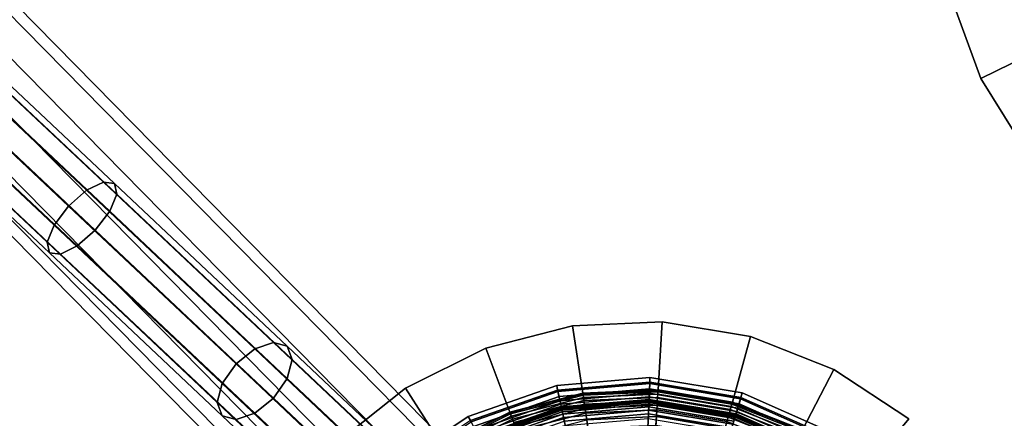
# Model space of a CAD drawing. Extents: x -43.1 to 43.1, y -41.3 to 41.3.
# Tile 348 of 656: x 10.7 to 13.9, y -12.2 to -10.9. Entities that reach past the tile are written whole.
import ezdxf

# ---------------------------------------------------------------- set-up
doc = ezdxf.new("R2010")
doc.units = 0
for name, color, linetype in [('CABLE.1', 18, 'CONTINUOUS'), ('LAMP', 7, 'CONTINUOUS'), ('LAMP_SUPPORT', 18, 'CONTINUOUS'), ('METAL_BASE', 254, 'CONTINUOUS')]:
    doc.layers.add(name, color=color, linetype=linetype)

msp = doc.modelspace()

# ---------------------------------------------------------------- linework, layer by layer
at = {"layer": 'CABLE.1'}
for points in [[(10.4194, -10.8412, 40.2454), (10.4455, -10.8363, 40.1692), (11.0417, -11.3967, 40.422), (11.0057, -11.3923, 40.494)], [(10.4455, -10.8363, 40.1692), (10.4433, -10.8619, 40.0926), (11.0494, -11.4315, 40.3496), (11.0417, -11.3967, 40.422)], [(10.3718, -10.8751, 40.3009), (10.4194, -10.8412, 40.2454), (11.0057, -11.3923, 40.494), (10.9509, -11.4194, 40.5464)], [(10.4433, -10.8619, 40.0926), (10.4133, -10.911, 40.0362), (11.0265, -11.4874, 40.2963), (11.0494, -11.4315, 40.3496)], [(10.3156, -10.9291, 40.3207), (10.3718, -10.8751, 40.3009), (10.9509, -11.4194, 40.5464), (10.892, -11.4709, 40.5652)], [(10.2658, -10.9886, 40.2996), (10.3156, -10.9291, 40.3207), (10.892, -11.4709, 40.5652), (10.8448, -11.5328, 40.5452)], [(10.4133, -10.911, 40.0362), (10.3635, -10.9705, 40.0152), (10.9793, -11.5494, 40.2763), (11.0265, -11.4874, 40.2963)], [(10.2357, -11.0377, 40.2433), (10.2658, -10.9886, 40.2996), (10.8448, -11.5328, 40.5452), (10.8219, -11.5887, 40.4919)], [(10.3635, -10.9705, 40.0152), (10.3072, -11.0245, 40.035), (10.9204, -11.6008, 40.2951), (10.9793, -11.5494, 40.2763)], [(10.3072, -11.0245, 40.035), (10.2597, -11.0584, 40.0905), (10.8656, -11.628, 40.3475), (10.9204, -11.6008, 40.2951)], [(10.2335, -11.0633, 40.1667), (10.2357, -11.0377, 40.2433), (10.8219, -11.5887, 40.4919), (10.8296, -11.6235, 40.4195)], [(10.2597, -11.0584, 40.0905), (10.2335, -11.0633, 40.1667), (10.8296, -11.6235, 40.4195), (10.8656, -11.628, 40.3475)], [(10.9509, -11.4194, 40.5464), (11.0057, -11.3923, 40.494), (11.5614, -11.9164, 40.8845), (11.5002, -11.9375, 40.9323)], [(11.0057, -11.3923, 40.494), (11.0417, -11.3967, 40.422), (11.6062, -11.9292, 40.8186), (11.5614, -11.9164, 40.8845)], [(11.0417, -11.3967, 40.422), (11.0494, -11.4315, 40.3496), (11.6227, -11.9723, 40.7524), (11.6062, -11.9292, 40.8186)], [(10.892, -11.4709, 40.5652), (10.9509, -11.4194, 40.5464), (11.5002, -11.9375, 40.9323), (11.4389, -11.9868, 40.9494)], [(11.0494, -11.4315, 40.3496), (11.0265, -11.4874, 40.2963), (11.6063, -12.0342, 40.7036), (11.6227, -11.9723, 40.7524)], [(10.8448, -11.5328, 40.5452), (10.892, -11.4709, 40.5652), (11.4389, -11.9868, 40.9494), (11.3941, -12.051, 40.9311)], [(11.0265, -11.4874, 40.2963), (10.9793, -11.5494, 40.2763), (11.5614, -12.0984, 40.6853), (11.6063, -12.0342, 40.7036)], [(10.8219, -11.5887, 40.4919), (10.8448, -11.5328, 40.5452), (11.3941, -12.051, 40.9311), (11.3777, -12.1129, 40.8823)], [(10.9793, -11.5494, 40.2763), (10.9204, -11.6008, 40.2951), (11.5002, -12.1477, 40.7024), (11.5614, -12.0984, 40.6853)], [(10.8296, -11.6235, 40.4195), (10.8219, -11.5887, 40.4919), (11.3777, -12.1129, 40.8823), (11.3941, -12.156, 40.8161)], [(10.9204, -11.6008, 40.2951), (10.8656, -11.628, 40.3475), (11.439, -12.1688, 40.7503), (11.5002, -12.1477, 40.7024)], [(10.8656, -11.628, 40.3475), (10.8296, -11.6235, 40.4195), (11.3941, -12.156, 40.8161), (11.439, -12.1688, 40.7503)], [(11.5002, -11.9375, 40.9323), (11.5614, -11.9164, 40.8845), (12.0515, -12.38, 41.3957), (11.9841, -12.3952, 41.4371)], [(11.5614, -11.9164, 40.8845), (11.6062, -11.9292, 40.8186), (12.1049, -12.4007, 41.3387), (12.0515, -12.38, 41.3957)], [(11.6062, -11.9292, 40.8186), (11.6227, -11.9723, 40.7524), (12.1298, -12.4518, 41.2814), (12.1049, -12.4007, 41.3387)], [(11.4389, -11.9868, 40.9494), (11.5002, -11.9375, 40.9323), (11.9841, -12.3952, 41.4371), (11.9206, -12.4423, 41.4519)], [(11.3941, -12.051, 40.9311), (11.4389, -11.9868, 40.9494), (11.9206, -12.4423, 41.4519), (11.8781, -12.5087, 41.436)], [(11.6227, -11.9723, 40.7524), (11.6063, -12.0342, 40.7036), (12.1196, -12.5197, 41.2391), (12.1298, -12.4518, 41.2814)], [(11.3777, -12.1129, 40.8823), (11.3941, -12.051, 40.9311), (11.8781, -12.5087, 41.436), (11.868, -12.5766, 41.3937)], [(11.6063, -12.0342, 40.7036), (11.5614, -12.0984, 40.6853), (12.0771, -12.5861, 41.2232), (12.1196, -12.5197, 41.2391)], [(11.3941, -12.156, 40.8161), (11.3777, -12.1129, 40.8823), (11.868, -12.5766, 41.3937), (11.8929, -12.6277, 41.3364)], [(11.5614, -12.0984, 40.6853), (11.5002, -12.1477, 40.7024), (12.0136, -12.6332, 41.2379), (12.0771, -12.5861, 41.2232)], [(11.439, -12.1688, 40.7503), (11.3941, -12.156, 40.8161), (11.8929, -12.6277, 41.3364), (11.9462, -12.6485, 41.2794)], [(11.5002, -12.1477, 40.7024), (11.439, -12.1688, 40.7503), (11.9462, -12.6485, 41.2794), (12.0136, -12.6332, 41.2379)]]:
    msp.add_3dface(points, dxfattribs=at)
at = {"layer": 'LAMP'}
for points in [[(12.1977, -12.1584, 51.8637), (12.4864, -12.0573, 51.8637), (12.4896, -12.0722, 51.9815), (12.2045, -12.1721, 51.9815)], [(12.2066, -12.1764, 51.6079), (12.4906, -12.0769, 51.6079), (12.4864, -12.0573, 51.8637), (12.1977, -12.1584, 51.8637)], [(12.4864, -12.0573, 51.8637), (12.7911, -12.0312, 51.8637), (12.7905, -12.0464, 51.9815), (12.4896, -12.0722, 51.9815)], [(12.4906, -12.0769, 51.6079), (12.7903, -12.0512, 51.6079), (12.7911, -12.0312, 51.8637), (12.4864, -12.0573, 51.8637)], [(12.4896, -12.0722, 51.9815), (12.7905, -12.0464, 51.9815), (12.7882, -12.105, 52.1042), (12.5019, -12.1296, 52.1042)], [(12.4942, -12.0937, 51.3235), (12.7896, -12.0683, 51.3235), (12.7903, -12.0512, 51.6079), (12.4906, -12.0769, 51.6079)], [(12.7905, -12.0464, 51.9815), (13.0884, -12.0963, 51.9815), (13.0716, -12.1524, 52.1042), (12.7882, -12.105, 52.1042)], [(12.7896, -12.0683, 51.3235), (13.0821, -12.1173, 51.3235), (13.087, -12.1009, 51.6079), (12.7903, -12.0512, 51.6079)], [(12.7903, -12.0512, 51.6079), (13.087, -12.1009, 51.6079), (13.0928, -12.0817, 51.8637), (12.7911, -12.0312, 51.8637)], [(12.7911, -12.0312, 51.8637), (13.0928, -12.0817, 51.8637), (13.0884, -12.0963, 51.9815), (12.7905, -12.0464, 51.9815)], [(12.2045, -12.1721, 51.9815), (12.4896, -12.0722, 51.9815), (12.5019, -12.1296, 52.1042), (12.2307, -12.2245, 52.1042)], [(12.2143, -12.1917, 51.3235), (12.4942, -12.0937, 51.3235), (12.4906, -12.0769, 51.6079), (12.2066, -12.1764, 51.6079)], [(12.2207, -12.2044, 51.0232), (12.4972, -12.1076, 51.0232), (12.4942, -12.0937, 51.3235), (12.2143, -12.1917, 51.3235)], [(12.4972, -12.1076, 51.0232), (12.7891, -12.0826, 51.0232), (12.7896, -12.0683, 51.3235), (12.4942, -12.0937, 51.3235)], [(12.4995, -12.1188, 50.7202), (12.7886, -12.094, 50.7202), (12.7891, -12.0826, 51.0232), (12.4972, -12.1076, 51.0232)], [(12.5014, -12.1272, 50.4272), (12.7883, -12.1026, 50.4272), (12.7886, -12.094, 50.7202), (12.4995, -12.1188, 50.7202)], [(12.7883, -12.1026, 50.4272), (13.0723, -12.1501, 50.4272), (13.0747, -12.1419, 50.7202), (12.7886, -12.094, 50.7202)], [(12.7886, -12.094, 50.7202), (13.0747, -12.1419, 50.7202), (13.078, -12.1309, 51.0232), (12.7891, -12.0826, 51.0232)], [(12.7891, -12.0826, 51.0232), (13.078, -12.1309, 51.0232), (13.0821, -12.1173, 51.3235), (12.7896, -12.0683, 51.3235)], [(13.087, -12.1009, 51.6079), (13.3621, -12.2228, 51.6079), (13.3724, -12.2056, 51.8637), (13.0928, -12.0817, 51.8637)], [(13.0928, -12.0817, 51.8637), (13.3724, -12.2056, 51.8637), (13.3646, -12.2187, 51.9815), (13.0884, -12.0963, 51.9815)], [(12.2257, -12.2147, 50.7202), (12.4995, -12.1188, 50.7202), (12.4972, -12.1076, 51.0232), (12.2207, -12.2044, 51.0232)], [(12.2296, -12.2224, 50.4272), (12.5014, -12.1272, 50.4272), (12.4995, -12.1188, 50.7202), (12.2257, -12.2147, 50.7202)], [(12.5026, -12.1329, 50.1573), (12.788, -12.1084, 50.1573), (12.7883, -12.1026, 50.4272), (12.5014, -12.1272, 50.4272)], [(12.5019, -12.1296, 52.1042), (12.7882, -12.105, 52.1042), (12.7845, -12.1956, 52.2234), (12.5209, -12.2182, 52.2234)], [(12.5032, -12.1359, 49.9233), (12.7879, -12.1115, 49.9233), (12.788, -12.1084, 50.1573), (12.5026, -12.1329, 50.1573)], [(12.5036, -12.1378, 49.9082), (12.7878, -12.1134, 49.9082), (12.7879, -12.1115, 49.9233), (12.5032, -12.1359, 49.9233)], [(12.5047, -12.143, 49.8943), (12.7876, -12.1187, 49.8943), (12.7878, -12.1134, 49.9082), (12.5036, -12.1378, 49.9082)], [(12.5065, -12.151, 49.8822), (12.7873, -12.1269, 49.8822), (12.7876, -12.1187, 49.8943), (12.5047, -12.143, 49.8943)], [(12.7882, -12.105, 52.1042), (13.0716, -12.1524, 52.1042), (13.0455, -12.2393, 52.2234), (12.7845, -12.1956, 52.2234)], [(12.7873, -12.1269, 49.8822), (13.0653, -12.1734, 49.8822), (13.0676, -12.1656, 49.8943), (12.7876, -12.1187, 49.8943)], [(12.7876, -12.1187, 49.8943), (13.0676, -12.1656, 49.8943), (13.0692, -12.1605, 49.9082), (12.7878, -12.1134, 49.9082)], [(12.7878, -12.1134, 49.9082), (13.0692, -12.1605, 49.9082), (13.0697, -12.1586, 49.9233), (12.7879, -12.1115, 49.9233)], [(12.7879, -12.1115, 49.9233), (13.0697, -12.1586, 49.9233), (13.0706, -12.1557, 50.1573), (12.788, -12.1084, 50.1573)], [(12.788, -12.1084, 50.1573), (13.0706, -12.1557, 50.1573), (13.0723, -12.1501, 50.4272), (12.7883, -12.1026, 50.4272)], [(13.0884, -12.0963, 51.9815), (13.3646, -12.2187, 51.9815), (13.3343, -12.2689, 52.1042), (13.0716, -12.1524, 52.1042)], [(13.078, -12.1309, 51.0232), (13.3459, -12.2496, 51.0232), (13.3532, -12.2374, 51.3235), (13.0821, -12.1173, 51.3235)], [(13.0821, -12.1173, 51.3235), (13.3532, -12.2374, 51.3235), (13.3621, -12.2228, 51.6079), (13.087, -12.1009, 51.6079)], [(11.9432, -12.3281, 51.8637), (12.1977, -12.1584, 51.8637), (12.2045, -12.1721, 51.9815), (11.9532, -12.3397, 51.9815)], [(11.9564, -12.3433, 51.6079), (12.2066, -12.1764, 51.6079), (12.1977, -12.1584, 51.8637), (11.9432, -12.3281, 51.8637)], [(12.2322, -12.2276, 50.1573), (12.5026, -12.1329, 50.1573), (12.5014, -12.1272, 50.4272), (12.2296, -12.2224, 50.4272)], [(12.2307, -12.2245, 52.1042), (12.5019, -12.1296, 52.1042), (12.5209, -12.2182, 52.2234), (12.2711, -12.3057, 52.2234)], [(12.2335, -12.2303, 49.9233), (12.5032, -12.1359, 49.9233), (12.5026, -12.1329, 50.1573), (12.2322, -12.2276, 50.1573)], [(12.2344, -12.2321, 49.9082), (12.5036, -12.1378, 49.9082), (12.5032, -12.1359, 49.9233), (12.2335, -12.2303, 49.9233)], [(12.2368, -12.2368, 49.8943), (12.5047, -12.143, 49.8943), (12.5036, -12.1378, 49.9082), (12.2344, -12.2321, 49.9082)], [(12.2404, -12.2442, 49.8822), (12.5065, -12.151, 49.8822), (12.5047, -12.143, 49.8943), (12.2368, -12.2368, 49.8943)], [(12.2452, -12.2538, 49.8722), (12.5087, -12.1615, 49.8722), (12.5065, -12.151, 49.8822), (12.2404, -12.2442, 49.8822)], [(12.5087, -12.1615, 49.8722), (12.7869, -12.1376, 49.8722), (12.7873, -12.1269, 49.8822), (12.5065, -12.151, 49.8822)], [(12.5114, -12.174, 49.8647), (12.7863, -12.1504, 49.8647), (12.7869, -12.1376, 49.8722), (12.5087, -12.1615, 49.8722)], [(12.5144, -12.1881, 49.8601), (12.7858, -12.1648, 49.8601), (12.7863, -12.1504, 49.8647), (12.5114, -12.174, 49.8647)], [(12.7858, -12.1648, 49.8601), (13.0544, -12.2098, 49.8601), (13.0585, -12.196, 49.8647), (12.7863, -12.1504, 49.8647)], [(12.7863, -12.1504, 49.8647), (13.0585, -12.196, 49.8647), (13.0622, -12.1837, 49.8722), (12.7869, -12.1376, 49.8722)], [(12.7869, -12.1376, 49.8722), (13.0622, -12.1837, 49.8722), (13.0653, -12.1734, 49.8822), (12.7873, -12.1269, 49.8822)], [(13.0716, -12.1524, 52.1042), (13.3343, -12.2689, 52.1042), (13.2875, -12.3465, 52.2234), (13.0455, -12.2393, 52.2234)], [(13.0697, -12.1586, 49.9233), (13.3309, -12.2744, 49.9233), (13.3325, -12.2718, 50.1573), (13.0706, -12.1557, 50.1573)], [(13.0706, -12.1557, 50.1573), (13.3325, -12.2718, 50.1573), (13.3355, -12.2668, 50.4272), (13.0723, -12.1501, 50.4272)], [(13.0723, -12.1501, 50.4272), (13.3355, -12.2668, 50.4272), (13.34, -12.2594, 50.7202), (13.0747, -12.1419, 50.7202)], [(13.0747, -12.1419, 50.7202), (13.34, -12.2594, 50.7202), (13.3459, -12.2496, 51.0232), (13.078, -12.1309, 51.0232)], [(12.2509, -12.2652, 49.8647), (12.5114, -12.174, 49.8647), (12.5087, -12.1615, 49.8722), (12.2452, -12.2538, 49.8722)], [(13.0676, -12.1656, 49.8943), (13.3272, -12.2806, 49.8943), (13.3299, -12.2761, 49.9082), (13.0692, -12.1605, 49.9082)], [(13.0692, -12.1605, 49.9082), (13.3299, -12.2761, 49.9082), (13.3309, -12.2744, 49.9233), (13.0697, -12.1586, 49.9233)]]:
    msp.add_3dface(points, dxfattribs=at)
at = {"layer": 'LAMP_SUPPORT'}
for points in [[(12.5715, -12.0823, 46.2099), (12.3332, -12.144, 46.2099), (12.3338, -12.1456, 46.1948), (12.5718, -12.0841, 46.1948)], [(12.5715, -12.0823, 49.6738), (12.3332, -12.144, 49.6738), (12.3332, -12.144, 46.2099), (12.5715, -12.0823, 46.2099)], [(12.5718, -12.0841, 49.6888), (12.3338, -12.1456, 49.6888), (12.3332, -12.144, 49.6738), (12.5715, -12.0823, 49.6738)], [(12.5718, -12.0841, 46.1948), (12.3338, -12.1456, 46.1948), (12.3355, -12.1503, 46.181), (12.5725, -12.089, 46.181)], [(12.5725, -12.089, 49.7026), (12.3355, -12.1503, 49.7026), (12.3338, -12.1456, 49.6888), (12.5718, -12.0841, 49.6888)], [(12.5725, -12.089, 46.181), (12.3355, -12.1503, 46.181), (12.3382, -12.1575, 46.1688), (12.5737, -12.0966, 46.1688)], [(12.5737, -12.0966, 49.7148), (12.3382, -12.1575, 49.7148), (12.3355, -12.1503, 49.7026), (12.5725, -12.089, 49.7026)], [(12.8175, -12.0716, 46.2099), (12.5715, -12.0823, 46.2099), (12.5718, -12.0841, 46.1948), (12.8174, -12.0733, 46.1948)], [(12.8175, -12.0716, 49.6738), (12.5715, -12.0823, 49.6738), (12.5715, -12.0823, 46.2099), (12.8175, -12.0716, 46.2099)], [(12.8174, -12.0733, 49.6888), (12.5718, -12.0841, 49.6888), (12.5715, -12.0823, 49.6738), (12.8175, -12.0716, 49.6738)], [(12.8174, -12.0733, 46.1948), (12.5718, -12.0841, 46.1948), (12.5725, -12.089, 46.181), (12.8171, -12.0783, 46.181)], [(12.8171, -12.0783, 49.7026), (12.5725, -12.089, 49.7026), (12.5718, -12.0841, 49.6888), (12.8174, -12.0733, 49.6888)], [(12.8171, -12.0783, 46.181), (12.5725, -12.089, 46.181), (12.5737, -12.0966, 46.1688), (12.8166, -12.086, 46.1688)], [(12.8166, -12.086, 49.7148), (12.5737, -12.0966, 49.7148), (12.5725, -12.089, 49.7026), (12.8171, -12.0783, 49.7026)], [(12.8166, -12.086, 46.1688), (12.5737, -12.0966, 46.1688), (12.5752, -12.1067, 46.1587), (12.816, -12.0962, 46.1587)], [(12.816, -12.0962, 49.725), (12.5752, -12.1067, 49.725), (12.5737, -12.0966, 49.7148), (12.8166, -12.086, 49.7148)], [(13.0564, -12.1262, 46.1688), (12.8166, -12.086, 46.1688), (12.816, -12.0962, 46.1587), (13.0537, -12.136, 46.1587)], [(13.0537, -12.136, 49.725), (12.816, -12.0962, 49.725), (12.8166, -12.086, 49.7148), (13.0564, -12.1262, 49.7148)], [(13.0585, -12.1187, 46.181), (12.8171, -12.0783, 46.181), (12.8166, -12.086, 46.1688), (13.0564, -12.1262, 46.1688)], [(13.0564, -12.1262, 49.7148), (12.8166, -12.086, 49.7148), (12.8171, -12.0783, 49.7026), (13.0585, -12.1187, 49.7026)], [(13.0598, -12.1139, 46.1948), (12.8174, -12.0733, 46.1948), (12.8171, -12.0783, 46.181), (13.0585, -12.1187, 46.181)], [(13.0585, -12.1187, 49.7026), (12.8171, -12.0783, 49.7026), (12.8174, -12.0733, 49.6888), (13.0598, -12.1139, 49.6888)], [(13.0603, -12.1122, 46.2099), (12.8175, -12.0716, 46.2099), (12.8174, -12.0733, 46.1948), (13.0598, -12.1139, 46.1948)], [(13.0598, -12.1139, 49.6888), (12.8174, -12.0733, 49.6888), (12.8175, -12.0716, 49.6738), (13.0603, -12.1122, 49.6738)], [(13.0603, -12.1122, 49.6738), (12.8175, -12.0716, 49.6738), (12.8175, -12.0716, 46.2099), (13.0603, -12.1122, 46.2099)], [(12.5737, -12.0966, 46.1688), (12.3382, -12.1575, 46.1688), (12.3418, -12.167, 46.1587), (12.5752, -12.1067, 46.1587)], [(12.5752, -12.1067, 49.725), (12.3418, -12.167, 49.725), (12.3382, -12.1575, 49.7148), (12.5737, -12.0966, 49.7148)], [(12.5752, -12.1067, 46.1587), (12.3418, -12.167, 46.1587), (12.3461, -12.1785, 46.1509), (12.577, -12.1188, 46.1509)], [(12.577, -12.1188, 49.7328), (12.3461, -12.1785, 49.7328), (12.3418, -12.167, 49.725), (12.5752, -12.1067, 49.725)], [(12.577, -12.1188, 46.1509), (12.3461, -12.1785, 46.1509), (12.3509, -12.1914, 46.146), (12.579, -12.1324, 46.146)], [(12.579, -12.1324, 49.7377), (12.3509, -12.1914, 49.7377), (12.3461, -12.1785, 49.7328), (12.577, -12.1188, 49.7328)], [(12.816, -12.0962, 46.1587), (12.5752, -12.1067, 46.1587), (12.577, -12.1188, 46.1509), (12.8152, -12.1084, 46.1509)], [(12.8152, -12.1084, 49.7328), (12.577, -12.1188, 49.7328), (12.5752, -12.1067, 49.725), (12.816, -12.0962, 49.725)], [(12.8152, -12.1084, 46.1509), (12.577, -12.1188, 46.1509), (12.579, -12.1324, 46.146), (12.8144, -12.1221, 46.146)], [(12.8144, -12.1221, 49.7377), (12.579, -12.1324, 49.7377), (12.577, -12.1188, 49.7328), (12.8152, -12.1084, 49.7328)], [(12.8144, -12.1221, 46.146), (12.579, -12.1324, 46.146), (12.5812, -12.1473, 46.1442), (12.8135, -12.1372, 46.1442)], [(12.8135, -12.1372, 49.7394), (12.5812, -12.1473, 49.7394), (12.579, -12.1324, 49.7377), (12.8144, -12.1221, 49.7377)], [(13.0468, -12.161, 46.146), (12.8144, -12.1221, 46.146), (12.8135, -12.1372, 46.1442), (13.0428, -12.1755, 46.1442)], [(13.0428, -12.1755, 49.7394), (12.8135, -12.1372, 49.7394), (12.8144, -12.1221, 49.7377), (13.0468, -12.161, 49.7377)], [(13.0505, -12.1477, 46.1509), (12.8152, -12.1084, 46.1509), (12.8144, -12.1221, 46.146), (13.0468, -12.161, 46.146)], [(13.0468, -12.161, 49.7377), (12.8144, -12.1221, 49.7377), (12.8152, -12.1084, 49.7328), (13.0505, -12.1477, 49.7328)], [(13.0537, -12.136, 46.1587), (12.816, -12.0962, 46.1587), (12.8152, -12.1084, 46.1509), (13.0505, -12.1477, 46.1509)], [(13.0505, -12.1477, 49.7328), (12.8152, -12.1084, 49.7328), (12.816, -12.0962, 49.725), (13.0537, -12.136, 49.725)], [(13.2827, -12.2153, 46.1688), (13.0564, -12.1262, 46.1688), (13.0537, -12.136, 46.1587), (13.278, -12.2243, 46.1587)], [(13.278, -12.2243, 49.725), (13.0537, -12.136, 49.725), (13.0564, -12.1262, 49.7148), (13.2827, -12.2153, 49.7148)], [(13.2863, -12.2084, 46.181), (13.0585, -12.1187, 46.181), (13.0564, -12.1262, 46.1688), (13.2827, -12.2153, 46.1688)], [(13.2827, -12.2153, 49.7148), (13.0564, -12.1262, 49.7148), (13.0585, -12.1187, 49.7026), (13.2863, -12.2084, 49.7026)], [(13.2886, -12.204, 46.1948), (13.0598, -12.1139, 46.1948), (13.0585, -12.1187, 46.181), (13.2863, -12.2084, 46.181)], [(13.2863, -12.2084, 49.7026), (13.0585, -12.1187, 49.7026), (13.0598, -12.1139, 49.6888), (13.2886, -12.204, 49.6888)], [(13.2894, -12.2025, 46.2099), (13.0603, -12.1122, 46.2099), (13.0598, -12.1139, 46.1948), (13.2886, -12.204, 46.1948)], [(13.2886, -12.204, 49.6888), (13.0598, -12.1139, 49.6888), (13.0603, -12.1122, 49.6738), (13.2894, -12.2025, 49.6738)], [(13.2894, -12.2025, 49.6738), (13.0603, -12.1122, 49.6738), (13.0603, -12.1122, 46.2099), (13.2894, -12.2025, 46.2099)], [(12.3332, -12.144, 46.2099), (12.1128, -12.2538, 46.2099), (12.1138, -12.2553, 46.1948), (12.3338, -12.1456, 46.1948)], [(12.3332, -12.144, 49.6738), (12.1128, -12.2538, 49.6738), (12.1128, -12.2538, 46.2099), (12.3332, -12.144, 46.2099)], [(12.3338, -12.1456, 49.6888), (12.1138, -12.2553, 49.6888), (12.1128, -12.2538, 49.6738), (12.3332, -12.144, 49.6738)], [(12.3338, -12.1456, 46.1948), (12.1138, -12.2553, 46.1948), (12.1164, -12.2595, 46.181), (12.3355, -12.1503, 46.181)], [(12.3355, -12.1503, 49.7026), (12.1164, -12.2595, 49.7026), (12.1138, -12.2553, 49.6888), (12.3338, -12.1456, 49.6888)], [(12.3355, -12.1503, 46.181), (12.1164, -12.2595, 46.181), (12.1206, -12.266, 46.1688), (12.3382, -12.1575, 46.1688)], [(12.3382, -12.1575, 49.7148), (12.1206, -12.266, 49.7148), (12.1164, -12.2595, 49.7026), (12.3355, -12.1503, 49.7026)], [(12.3382, -12.1575, 46.1688), (12.1206, -12.266, 46.1688), (12.1261, -12.2746, 46.1587), (12.3418, -12.167, 46.1587)], [(12.3418, -12.167, 49.725), (12.1261, -12.2746, 49.725), (12.1206, -12.266, 49.7148), (12.3382, -12.1575, 49.7148)], [(12.579, -12.1324, 46.146), (12.3509, -12.1914, 46.146), (12.3562, -12.2055, 46.1442), (12.5812, -12.1473, 46.1442)], [(12.5812, -12.1473, 49.7394), (12.3562, -12.2055, 49.7394), (12.3509, -12.1914, 49.7377), (12.579, -12.1324, 49.7377)], [(12.5812, -12.1473, 46.1442), (12.3562, -12.2055, 46.1442), (12.3639, -12.2261, 46.1425), (12.5845, -12.169, 46.1425)], [(12.595, -12.2395, 49.7394), (12.3888, -12.2929, 49.7394), (12.3562, -12.2055, 49.7394), (12.5812, -12.1473, 49.7394)], [(12.8135, -12.1372, 46.1442), (12.5812, -12.1473, 46.1442), (12.5845, -12.169, 46.1425), (12.8121, -12.1591, 46.1425)], [(12.8078, -12.2302, 49.7394), (12.595, -12.2395, 49.7394), (12.5812, -12.1473, 49.7394), (12.8135, -12.1372, 49.7394)], [(13.0178, -12.2654, 49.7394), (12.8078, -12.2302, 49.7394), (12.8135, -12.1372, 49.7394), (13.0428, -12.1755, 49.7394)], [(13.0428, -12.1755, 46.1442), (12.8135, -12.1372, 46.1442), (12.8121, -12.1591, 46.1425), (13.0369, -12.1967, 46.1425)], [(13.2724, -12.2351, 46.1509), (13.0505, -12.1477, 46.1509), (13.0468, -12.161, 46.146), (13.266, -12.2474, 46.146)], [(13.266, -12.2474, 49.7377), (13.0468, -12.161, 49.7377), (13.0505, -12.1477, 49.7328), (13.2724, -12.2351, 49.7328)], [(13.278, -12.2243, 46.1587), (13.0537, -12.136, 46.1587), (13.0505, -12.1477, 46.1509), (13.2724, -12.2351, 46.1509)], [(13.2724, -12.2351, 49.7328), (13.0505, -12.1477, 49.7328), (13.0537, -12.136, 49.725), (13.278, -12.2243, 49.725)], [(12.8121, -12.1591, 46.1425), (12.5845, -12.169, 46.1425), (12.5885, -12.1962, 46.1378), (12.8104, -12.1865, 46.1378)], [(13.0369, -12.1967, 46.1425), (12.8121, -12.1591, 46.1425), (12.8104, -12.1865, 46.1378), (13.0295, -12.2232, 46.1378)], [(13.266, -12.2474, 46.146), (13.0468, -12.161, 46.146), (13.0428, -12.1755, 46.1442), (13.259, -12.2607, 46.1442)], [(13.259, -12.2607, 49.7394), (13.0428, -12.1755, 49.7394), (13.0468, -12.161, 49.7377), (13.266, -12.2474, 49.7377)]]:
    msp.add_3dface(points, dxfattribs=at)
at = {"layer": 'METAL_BASE'}
for points in [[(30.5036, -12.1924, 20.312), (30.4899, -12.2259, 20.447), (1.5684, -0.4328, 20.447), (1.582, -0.3993, 20.312)], [(30.4899, -12.2259, 20.1769), (30.5036, -12.1924, 20.312), (1.582, -0.3993, 20.312), (1.5684, -0.4328, 20.1769)], [(30.4899, -12.2259, 20.447), (30.4526, -12.3174, 20.5459), (1.531, -0.5244, 20.5459), (1.5684, -0.4328, 20.447)], [(30.4526, -12.3174, 20.0781), (30.4899, -12.2259, 20.1769), (1.5684, -0.4328, 20.1769), (1.531, -0.5244, 20.0781)], [(30.4526, -12.3174, 20.5459), (30.4016, -12.4425, 20.5821), (1.48, -0.6494, 20.5821), (1.531, -0.5244, 20.5459)], [(30.4016, -12.4425, 20.0419), (30.4526, -12.3174, 20.0781), (1.531, -0.5244, 20.0781), (1.48, -0.6494, 20.0419)], [(30.4016, -12.4425, 20.5821), (30.3506, -12.5675, 20.5459), (1.4291, -0.7745, 20.5459), (1.48, -0.6494, 20.5821)], [(30.3506, -12.5675, 20.0781), (30.4016, -12.4425, 20.0419), (1.48, -0.6494, 20.0419), (1.4291, -0.7745, 20.0781)], [(30.3506, -12.5675, 20.5459), (30.3133, -12.6591, 20.447), (1.3917, -0.866, 20.447), (1.4291, -0.7745, 20.5459)], [(30.3133, -12.6591, 20.1769), (30.3506, -12.5675, 20.0781), (1.4291, -0.7745, 20.0781), (1.3917, -0.866, 20.1769)], [(30.3133, -12.6591, 20.447), (30.2996, -12.6926, 20.312), (1.3781, -0.8995, 20.312), (1.3917, -0.866, 20.447)], [(30.2996, -12.6926, 20.312), (30.3133, -12.6591, 20.1769), (1.3917, -0.866, 20.1769), (1.3781, -0.8995, 20.312)], [(12.565, -12.6898, 47.518), (12.5391, -12.7152, 47.6531), (1.1635, -1.1392, 47.6531), (1.1893, -1.1139, 47.518)], [(12.5391, -12.7152, 47.3829), (12.565, -12.6898, 47.518), (1.1893, -1.1139, 47.518), (1.1635, -1.1392, 47.3829)], [(12.5391, -12.7152, 47.6531), (12.4686, -12.7845, 47.7519), (1.093, -1.2085, 47.7519), (1.1635, -1.1392, 47.6531)], [(12.4686, -12.7845, 47.2841), (12.5391, -12.7152, 47.3829), (1.1635, -1.1392, 47.3829), (1.093, -1.2085, 47.2841)], [(12.4686, -12.7845, 47.7519), (12.3723, -12.8792, 47.7881), (0.9966, -1.3032, 47.7881), (1.093, -1.2085, 47.7519)], [(12.3723, -12.8792, 47.2479), (12.4686, -12.7845, 47.2841), (1.093, -1.2085, 47.2841), (0.9966, -1.3032, 47.2479)], [(17.7533, -27.6395, 39.312), (17.7227, -27.6588, 39.447), (1.0255, -1.2631, 39.447), (1.0561, -1.2438, 39.312)], [(17.7227, -27.6588, 39.1769), (17.7533, -27.6395, 39.312), (1.0561, -1.2438, 39.312), (1.0255, -1.2631, 39.1769)], [(17.7227, -27.6588, 39.447), (17.6391, -27.7117, 39.5459), (0.9419, -1.316, 39.5459), (1.0255, -1.2631, 39.447)], [(17.6391, -27.7117, 39.0781), (17.7227, -27.6588, 39.1769), (1.0255, -1.2631, 39.1769), (0.9419, -1.316, 39.0781)], [(17.6391, -27.7117, 39.5459), (17.525, -27.7839, 39.5821), (0.8278, -1.3882, 39.5821), (0.9419, -1.316, 39.5459)], [(17.525, -27.7839, 39.0419), (17.6391, -27.7117, 39.0781), (0.9419, -1.316, 39.0781), (0.8278, -1.3882, 39.0419)], [(12.3723, -12.8792, 47.7881), (12.276, -12.9738, 47.7519), (0.9003, -1.3979, 47.7519), (0.9966, -1.3032, 47.7881)], [(12.276, -12.9738, 47.2841), (12.3723, -12.8792, 47.2479), (0.9966, -1.3032, 47.2479), (0.9003, -1.3979, 47.2841)], [(17.525, -27.7839, 39.5821), (17.4109, -27.8561, 39.5459), (0.7137, -1.4604, 39.5459), (0.8278, -1.3882, 39.5821)], [(17.4109, -27.8561, 39.0781), (17.525, -27.7839, 39.0419), (0.8278, -1.3882, 39.0419), (0.7137, -1.4604, 39.0781)], [(12.276, -12.9738, 47.7519), (12.2055, -13.0431, 47.6531), (0.8298, -1.4672, 47.6531), (0.9003, -1.3979, 47.7519)], [(12.2055, -13.0431, 47.3829), (12.276, -12.9738, 47.2841), (0.9003, -1.3979, 47.2841), (0.8298, -1.4672, 47.3829)], [(14.2179, -39.4216, 30.241), (14.1247, -39.4546, 30.3399), (0.6767, -1.4787, 30.3399), (0.7699, -1.4457, 30.241)], [(14.1247, -39.4546, 29.872), (14.2179, -39.4216, 29.9709), (0.7699, -1.4457, 29.9709), (0.6767, -1.4787, 29.872)], [(14.252, -39.4095, 30.106), (14.2179, -39.4216, 30.241), (0.7699, -1.4457, 30.241), (0.8041, -1.4336, 30.106)], [(14.2179, -39.4216, 29.9709), (14.252, -39.4095, 30.106), (0.8041, -1.4336, 30.106), (0.7699, -1.4457, 29.9709)], [(14.1247, -39.4546, 30.3399), (13.9974, -39.4997, 30.3761), (0.5494, -1.5238, 30.3761), (0.6767, -1.4787, 30.3399)], [(13.9974, -39.4997, 29.8358), (14.1247, -39.4546, 29.872), (0.6767, -1.4787, 29.872), (0.5494, -1.5238, 29.8358)], [(17.4109, -27.8561, 39.5459), (17.3273, -27.909, 39.447), (0.6301, -1.5132, 39.447), (0.7137, -1.4604, 39.5459)], [(17.3273, -27.909, 39.1769), (17.4109, -27.8561, 39.0781), (0.7137, -1.4604, 39.0781), (0.6301, -1.5132, 39.1769)], [(12.2055, -13.0431, 47.6531), (12.1796, -13.0685, 47.518), (0.804, -1.4925, 47.518), (0.8298, -1.4672, 47.6531)], [(12.1796, -13.0685, 47.518), (12.2055, -13.0431, 47.3829), (0.8298, -1.4672, 47.3829), (0.804, -1.4925, 47.518)], [(13.9974, -39.4997, 30.3761), (13.8701, -39.5447, 30.3399), (0.4221, -1.5689, 30.3399), (0.5494, -1.5238, 30.3761)], [(13.8701, -39.5447, 29.872), (13.9974, -39.4997, 29.8358), (0.5494, -1.5238, 29.8358), (0.4221, -1.5689, 29.872)], [(17.3273, -27.909, 39.447), (17.2967, -27.9283, 39.312), (0.5995, -1.5326, 39.312), (0.6301, -1.5132, 39.447)], [(17.2967, -27.9283, 39.312), (17.3273, -27.909, 39.1769), (0.6301, -1.5132, 39.1769), (0.5995, -1.5326, 39.312)], [(13.8701, -39.5447, 30.3399), (13.7769, -39.5777, 30.241), (0.3289, -1.6019, 30.241), (0.4221, -1.5689, 30.3399)], [(13.7769, -39.5777, 29.9709), (13.8701, -39.5447, 29.872), (0.4221, -1.5689, 29.872), (0.3289, -1.6019, 29.9709)], [(13.7769, -39.5777, 30.241), (13.7428, -39.5898, 30.106), (0.2948, -1.6139, 30.106), (0.3289, -1.6019, 30.241)], [(13.7428, -39.5898, 30.106), (13.7769, -39.5777, 29.9709), (0.3289, -1.6019, 29.9709), (0.2948, -1.6139, 30.106)], [(13.9881, -10.725, 11.0545), (13.7717, -10.7789, 11.0545), (13.8719, -11.0541, 11.0545), (14.0723, -10.9563, 11.0545)], [(14.0723, -10.9563, 11.9415), (13.8719, -11.0541, 11.9415), (13.7717, -10.7789, 11.9415), (13.9881, -10.725, 11.9415)], [(13.7717, -10.7789, 11.9415), (13.8719, -11.0541, 11.9415), (13.8719, -11.0541, 11.0545), (13.7717, -10.7789, 11.0545)], [(14.0723, -10.9563, 11.0545), (13.8719, -11.0541, 11.0545), (14.0271, -11.3024, 11.0545), (14.2028, -11.1651, 11.0545)], [(14.2028, -11.1651, 11.9415), (14.0271, -11.3024, 11.9415), (13.8719, -11.0541, 11.9415), (14.0723, -10.9563, 11.9415)], [(13.8719, -11.0541, 11.9415), (14.0271, -11.3024, 11.9415), (14.0271, -11.3024, 11.0545), (13.8719, -11.0541, 11.0545)], [(12.5386, -11.8618, 47.9415), (12.2551, -11.9351, 47.9415), (12.2551, -11.9351, 47.0545), (12.5386, -11.8618, 47.0545)], [(12.5715, -12.0823, 47.0545), (12.5386, -11.8618, 47.0545), (12.2551, -11.9351, 47.0545), (12.3332, -12.144, 47.0545)], [(12.3332, -12.144, 47.9415), (12.2551, -11.9351, 47.9415), (12.5386, -11.8618, 47.9415), (12.5715, -12.0823, 47.9415)], [(12.8311, -11.8491, 47.9415), (12.5386, -11.8618, 47.9415), (12.5386, -11.8618, 47.0545), (12.8311, -11.8491, 47.0545)], [(12.8175, -12.0716, 47.0545), (12.8311, -11.8491, 47.0545), (12.5386, -11.8618, 47.0545), (12.5715, -12.0823, 47.0545)], [(12.5715, -12.0823, 47.9415), (12.5386, -11.8618, 47.9415), (12.8311, -11.8491, 47.9415), (12.8175, -12.0716, 47.9415)], [(13.0603, -12.1122, 47.0545), (13.1199, -11.8974, 47.0545), (12.8311, -11.8491, 47.0545), (12.8175, -12.0716, 47.0545)], [(12.8175, -12.0716, 47.9415), (12.8311, -11.8491, 47.9415), (13.1199, -11.8974, 47.9415), (13.0603, -12.1122, 47.9415)], [(13.1199, -11.8974, 47.9415), (12.8311, -11.8491, 47.9415), (12.8311, -11.8491, 47.0545), (13.1199, -11.8974, 47.0545)], [(13.2894, -12.2025, 47.0545), (13.3923, -12.0047, 47.0545), (13.1199, -11.8974, 47.0545), (13.0603, -12.1122, 47.0545)], [(13.0603, -12.1122, 47.9415), (13.1199, -11.8974, 47.9415), (13.3923, -12.0047, 47.9415), (13.2894, -12.2025, 47.9415)], [(13.3923, -12.0047, 47.9415), (13.1199, -11.8974, 47.9415), (13.1199, -11.8974, 47.0545), (13.3923, -12.0047, 47.0545)], [(12.2551, -11.9351, 47.9415), (11.993, -12.0658, 47.9415), (11.993, -12.0658, 47.0545), (12.2551, -11.9351, 47.0545)], [(12.3332, -12.144, 47.0545), (12.2551, -11.9351, 47.0545), (11.993, -12.0658, 47.0545), (12.1128, -12.2538, 47.0545)], [(12.1128, -12.2538, 47.9415), (11.993, -12.0658, 47.9415), (12.2551, -11.9351, 47.9415), (12.3332, -12.144, 47.9415)], [(13.4947, -12.3384, 47.0545), (13.6365, -12.1663, 47.0545), (13.3923, -12.0047, 47.0545), (13.2894, -12.2025, 47.0545)], [(13.2894, -12.2025, 47.9415), (13.3923, -12.0047, 47.9415), (13.6365, -12.1663, 47.9415), (13.4947, -12.3384, 47.9415)], [(13.6365, -12.1663, 47.9415), (13.3923, -12.0047, 47.9415), (13.3923, -12.0047, 47.0545), (13.6365, -12.1663, 47.0545)], [(11.993, -12.0658, 47.9415), (11.7639, -12.2481, 47.9415), (11.7639, -12.2481, 47.0545), (11.993, -12.0658, 47.0545)], [(12.1128, -12.2538, 47.0545), (11.993, -12.0658, 47.0545), (11.7639, -12.2481, 47.0545), (11.9202, -12.4071, 47.0545)], [(11.9202, -12.4071, 47.9415), (11.7639, -12.2481, 47.9415), (11.993, -12.0658, 47.9415), (12.1128, -12.2538, 47.9415)], [(12.5715, -12.0823, 47.0545), (12.3332, -12.144, 47.0545), (12.3332, -12.144, 47.9415), (12.5715, -12.0823, 47.9415)], [(12.8175, -12.0716, 47.0545), (12.5715, -12.0823, 47.0545), (12.5715, -12.0823, 47.9415), (12.8175, -12.0716, 47.9415)], [(13.0603, -12.1122, 47.0545), (12.8175, -12.0716, 47.0545), (12.8175, -12.0716, 47.9415), (13.0603, -12.1122, 47.9415)], [(13.2894, -12.2025, 47.0545), (13.0603, -12.1122, 47.0545), (13.0603, -12.1122, 47.9415), (13.2894, -12.2025, 47.9415)], [(12.3332, -12.144, 47.0545), (12.1128, -12.2538, 47.0545), (12.1128, -12.2538, 47.9415), (12.3332, -12.144, 47.9415)]]:
    msp.add_3dface(points, dxfattribs=at)

doc.saveas('drawing.dxf')
